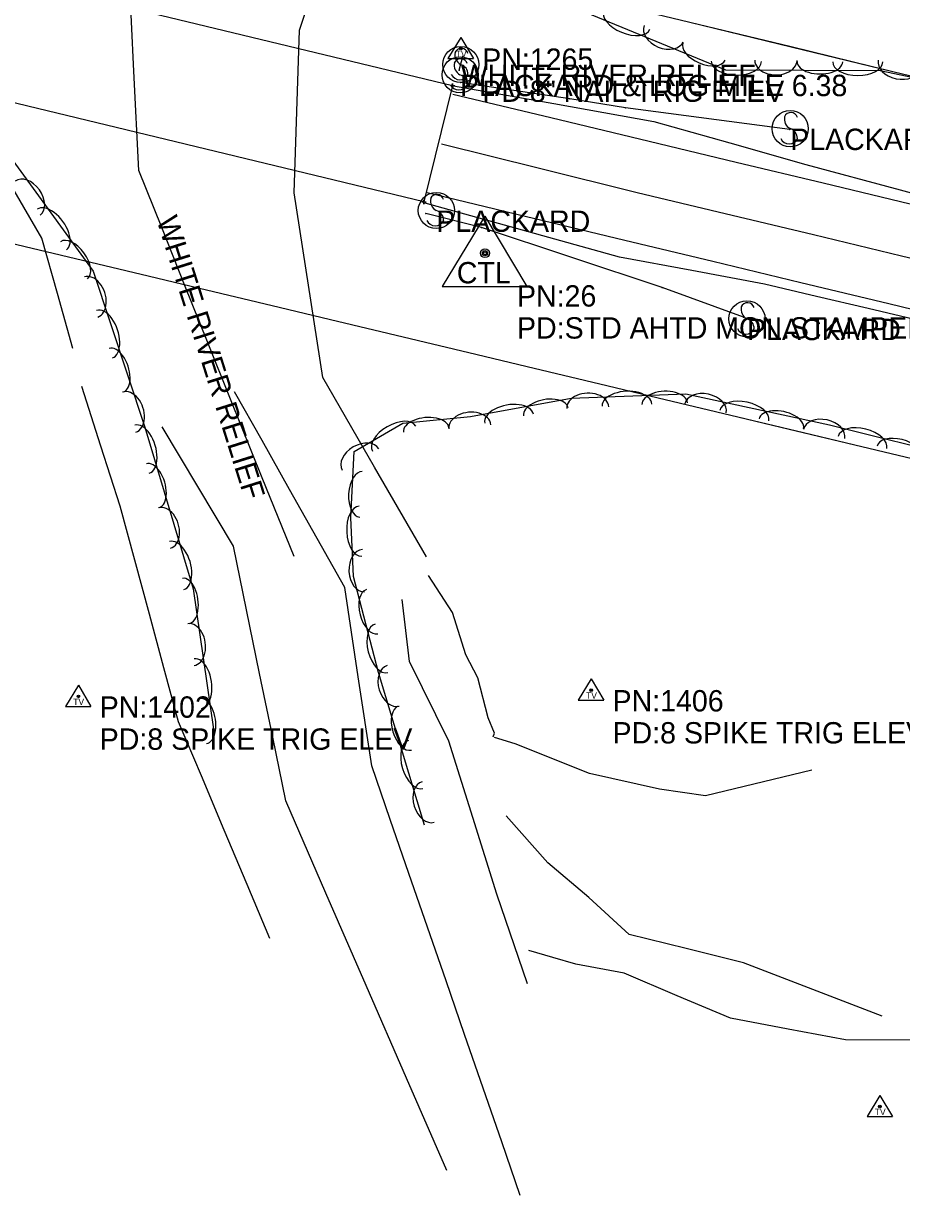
# Model space of a CAD drawing. Extents: x 1441650 to 1491889, y 345904 to 358319.
# Drawn here: x 1474098 to 1474303.6, y 347639.4 to 347913.9 of the extents above; entities that cross this region are included whole.
import ezdxf

# ---------------------------------------------------------------- set-up
doc = ezdxf.new("R2010")
doc.units = 0
for name, color, linetype in [('S_BRIDGE', 7, 'Continuous'), ('S_DITCHLINE', 7, 'Continuous'), ('S_EDGE_PAVEMENT', 7, 'Continuous'), ('S_GUARDRAIL', 7, 'Continuous'), ('S_MSC_PT_SYM', 7, 'Continuous'), ('S_PAVEMENT_CROWN', 7, 'Continuous'), ('S_PRIMARY_CTL', 7, 'Continuous'), ('S_PRIMARY_CTL_ANNOT', 7, 'Continuous'), ('S_RDW_PT_SYM', 7, 'Continuous'), ('S_SECONDARY_CTL', 7, 'Continuous'), ('S_SECONDARY_CTL_ANNOT', 7, 'Continuous'), ('S_SHOULDER', 7, 'Continuous'), ('S_SIGN', 7, 'Continuous'), ('S_SIGN_ANNOT', 7, 'Continuous'), ('S_STR_PT_SYM', 7, 'Continuous'), ('S_STREAM', 7, 'Continuous'), ('S_STREAM_ANNOT', 7, 'Continuous'), ('S_TREE', 7, 'Continuous')]:
    doc.layers.add(name, color=color, linetype=linetype)

msp = doc.modelspace()

# ---------------------------------------------------------------- linework, layer by layer
at = {"layer": 'S_BRIDGE'}
for p, q in [((1473636.44, 348035.22), (1474198.5, 347899.37)), ((1474191.78, 347872.14), (1473629.28, 348008.2)), ((1474198.5, 347899.37), (1474191.78, 347872.14))]:
    msp.add_line(p, q, dxfattribs=at)
at = {"layer": 'S_DITCHLINE'}
for points in [[(1474109.58, 347837.76), (1474105.96, 347850.71), (1474102.34, 347863.65), (1474093.03, 347879.62), (1474083.72, 347895.59), (1474082.17, 347913.9), (1474080.63, 347932.21), (1474080.59, 347947.16), (1474080.55, 347962.11), (1474077.5, 347977.77), (1474074.44, 347993.44)], [(1474161.41, 347789.04), (1474153.93, 347807.49), (1474146.46, 347825.94), (1474141.1, 347839.33), (1474135.75, 347852.73), (1474130.39, 347866.12), (1474125.03, 347879.51), (1474123.89, 347902.75), (1474122.75, 347925.98), (1474116.74, 347939.12), (1474110.72, 347952.25), (1474104.7, 347965.38), (1474098.69, 347978.51)], [(1474192.42, 347788.98), (1474180.25, 347809.98), (1474168.08, 347830.99), (1474164.74, 347852.61), (1474161.41, 347874.23), (1474162.04, 347893.29), (1474162.67, 347912.36), (1474167.46, 347927.01), (1474172.26, 347941.67), (1474157.44, 347953.03), (1474151.76, 347957.38)], [(1474299.06, 347681.42), (1474282.84, 347687.67), (1474266.61, 347693.92), (1474253.22, 347697.24), (1474239.83, 347700.55), (1474230.42, 347709.2), (1474220.82, 347717.31), (1474211.05, 347728.35)], [(1474413.89, 347679.82), (1474399.07, 347678.18), (1474384.7, 347683.01), (1474371.89, 347682.96), (1474359.08, 347682.91), (1474342.74, 347679.33), (1474326.41, 347675.76), (1474308.47, 347675.8), (1474290.54, 347675.83), (1474277.06, 347678.37), (1474263.58, 347680.91), (1474251.11, 347686.17), (1474238.64, 347691.44), (1474227.35, 347693.62), (1474221.98, 347695.11), (1474216.34, 347696.78)]]:
    msp.add_lwpolyline(points, dxfattribs=at)
at = {"layer": 'S_EDGE_PAVEMENT'}
for points in [[(1474198.55, 347897.4), (1474221.54, 347891.88), (1474244.52, 347886.37), (1474264.91, 347881.47), (1474285.29, 347876.58), (1474305.68, 347871.68), (1474326.06, 347866.79), (1474339.42, 347863.55), (1474352.77, 347860.3), (1474366.13, 347857.05), (1474379.49, 347853.81), (1474401.69, 347848.57), (1474423.9, 347843.33), (1474436.59, 347840.2), (1474449.28, 347837.06)], [(1474192.21, 347874.4), (1474215.53, 347868.79), (1474238.85, 347863.18), (1474259.44, 347858.22), (1474280.03, 347853.26), (1474300.62, 347848.3), (1474321.21, 347843.34), (1474334.39, 347840.17), (1474347.57, 347837), (1474360.76, 347833.84), (1474373.94, 347830.67), (1474395.66, 347825.49), (1474417.38, 347820.32), (1474429.76, 347817.33), (1474442.14, 347814.34), (1474455.31, 347811.1)]]:
    msp.add_lwpolyline(points, dxfattribs=at)
at = {"layer": 'S_GUARDRAIL'}
for p, q in [((1474225.96, 347896.31), (1474200.3, 347900.12)), ((1474239.01, 347894.18), (1474225.96, 347896.31)), ((1474277.45, 347889.09), (1474239.01, 347894.18)), ((1474205.27, 347866.15), (1474192.23, 347869.39)), ((1474247.58, 347852.09), (1474205.27, 347866.15)), ((1474266.62, 347845.17), (1474247.58, 347852.09))]:
    msp.add_line(p, q, dxfattribs=at)
at = {"layer": 'S_MSC_PT_SYM'}
for points in [[(1474200.9, 347906.23), (1474200.9, 347906.28), (1474200.9, 347906.23), (1474200.85, 347906.23), (1474200.9, 347906.23), (1474200.9, 347906.18), (1474200.9, 347906.23), (1474200.95, 347906.23)], [(1474200.03, 347902.96), (1474200.03, 347903.01), (1474200.03, 347902.96), (1474199.98, 347902.96), (1474200.03, 347902.96), (1474200.03, 347902.91), (1474200.03, 347902.96), (1474200.08, 347902.96)]]:
    msp.add_lwpolyline(points, dxfattribs=at)
at = {"layer": 'S_PAVEMENT_CROWN'}
msp.add_lwpolyline([(1474195.91, 347885.76), (1474218.83, 347880.06), (1474241.74, 347874.35), (1474262.36, 347869.41), (1474282.99, 347864.47), (1474303.61, 347859.53), (1474324.24, 347854.6), (1474337.31, 347851.5), (1474350.39, 347848.41), (1474363.46, 347845.32), (1474376.53, 347842.22), (1474398.33, 347836.91), (1474420.13, 347831.6), (1474433.13, 347828.63), (1474446.13, 347825.66), (1474459.17, 347822.55)], dxfattribs=at)
at = {"layer": 'S_PRIMARY_CTL'}
for p, q in [((1474206.08, 347868.82), (1474196.04, 347852.31)), ((1474206.08, 347868.82), (1474215.9, 347852.31)), ((1474196.04, 347852.31), (1474215.9, 347852.31))]:
    msp.add_line(p, q, dxfattribs=at)
for radius in [1.04, 0.609, 0.344]:
    msp.add_circle((1474206.08, 347860.12), radius, dxfattribs=at)
at = {"layer": 'S_RDW_PT_SYM'}
for points in [[(1474200.3, 347900.12), (1474200.3, 347900.17), (1474200.3, 347900.12), (1474200.25, 347900.12), (1474200.3, 347900.12), (1474200.3, 347900.07), (1474200.3, 347900.12), (1474200.35, 347900.12)], [(1474225.96, 347896.31), (1474225.96, 347896.36), (1474225.96, 347896.31), (1474225.91, 347896.31), (1474225.96, 347896.31), (1474225.96, 347896.26), (1474225.96, 347896.31), (1474226.01, 347896.31)], [(1474239.01, 347894.18), (1474239.01, 347894.23), (1474239.01, 347894.18), (1474238.96, 347894.18), (1474239.01, 347894.18), (1474239.01, 347894.13), (1474239.01, 347894.18), (1474239.06, 347894.18)], [(1474277.45, 347889.09), (1474277.45, 347889.14), (1474277.45, 347889.09), (1474277.4, 347889.09), (1474277.45, 347889.09), (1474277.45, 347889.04), (1474277.45, 347889.09), (1474277.5, 347889.09)], [(1474192.23, 347869.39), (1474192.23, 347869.44), (1474192.23, 347869.39), (1474192.18, 347869.39), (1474192.23, 347869.39), (1474192.23, 347869.34), (1474192.23, 347869.39), (1474192.28, 347869.39)], [(1474205.27, 347866.15), (1474205.27, 347866.2), (1474205.27, 347866.15), (1474205.22, 347866.15), (1474205.27, 347866.15), (1474205.27, 347866.1), (1474205.27, 347866.15), (1474205.32, 347866.15)], [(1474247.58, 347852.09), (1474247.58, 347852.14), (1474247.58, 347852.09), (1474247.53, 347852.09), (1474247.58, 347852.09), (1474247.58, 347852.04), (1474247.58, 347852.09), (1474247.63, 347852.09)], [(1474266.62, 347845.17), (1474266.62, 347845.22), (1474266.62, 347845.17), (1474266.57, 347845.17), (1474266.62, 347845.17), (1474266.62, 347845.12), (1474266.62, 347845.17), (1474266.67, 347845.17)]]:
    msp.add_lwpolyline(points, dxfattribs=at)
at = {"layer": 'S_SECONDARY_CTL'}
for p, q in [((1474200.43, 347910.68), (1474197.42, 347905.72)), ((1474200.43, 347910.68), (1474203.38, 347905.72)), ((1474197.42, 347905.72), (1474203.38, 347905.72)), ((1474230.95, 347760.39), (1474227.94, 347755.44)), ((1474230.95, 347760.39), (1474233.89, 347755.44)), ((1474110.87, 347758.92), (1474107.86, 347753.96)), ((1474110.87, 347758.92), (1474113.82, 347753.96)), ((1474227.94, 347755.44), (1474233.89, 347755.44)), ((1474107.86, 347753.96), (1474113.82, 347753.96)), ((1474298.56, 347662.86), (1474295.55, 347657.9)), ((1474298.56, 347662.86), (1474301.5, 347657.9)), ((1474295.55, 347657.9), (1474301.5, 347657.9))]:
    msp.add_line(p, q, dxfattribs=at)
for centre, radius in [((1474200.43, 347908.07), 0.311), ((1474200.43, 347908.07), 0.183), ((1474200.43, 347908.07), 0.103), ((1474230.95, 347757.78), 0.311), ((1474230.95, 347757.78), 0.183), ((1474230.95, 347757.78), 0.103), ((1474110.87, 347756.31), 0.311), ((1474110.87, 347756.31), 0.183), ((1474110.87, 347756.31), 0.103), ((1474298.56, 347660.25), 0.311), ((1474298.56, 347660.25), 0.183), ((1474298.56, 347660.25), 0.103)]:
    msp.add_circle(centre, radius, dxfattribs=at)
at = {"layer": 'S_SHOULDER'}
for points in [[(1474198.75, 347899.32), (1474222.2, 347895.15), (1474245.64, 347890.97), (1474263.41, 347885.95), (1474281.18, 347880.92), (1474303.29, 347874.93), (1474325.4, 347868.94), (1474339.15, 347865.67), (1474352.91, 347862.41), (1474366.66, 347859.14), (1474380.41, 347855.88), (1474402.49, 347850.62), (1474424.57, 347845.35), (1474437.15, 347842.25), (1474449.73, 347839.15)], [(1474192.03, 347871.93), (1474214.79, 347865.61), (1474237.54, 347859.29), (1474237.55, 347859.29), (1474254.53, 347856.11), (1474271.51, 347852.93), (1474283.68, 347850.08), (1474295.85, 347847.22), (1474308.02, 347844.36), (1474320.19, 347841.5), (1474333.5, 347838.26), (1474346.8, 347835.02), (1474360.11, 347831.78), (1474373.42, 347828.53), (1474394.98, 347822.82), (1474416.53, 347817.12), (1474429.61, 347814.23), (1474442.69, 347811.35), (1474455.53, 347808.35)]]:
    msp.add_lwpolyline(points, dxfattribs=at)
at = {"layer": 'S_SIGN'}
msp.add_line((1474200.03, 347902.96), (1474200.9, 347906.23), dxfattribs=at)
for centre in [(1474200.42, 347904.32), (1474200.26, 347901.91), (1474277.56, 347889.29), (1474194.7, 347870.12), (1474267.43, 347844.75)]:
    msp.add_circle(centre, 4.24, dxfattribs=at)
for centre, radius, start, end in [((1474200.54, 347906.47), 1.62, 16.5258, 156.8957), ((1474200.38, 347904.07), 1.62, 16.5258, 156.8957), ((1474201.58, 347906.57), 2.55, 167.1196, 241.9813), ((1474201.42, 347904.17), 2.55, 167.1196, 241.9813), ((1474199.72, 347902.04), 2.38, 358.6529, 73.7063), ((1474199.99, 347900.52), 2.17, 204.641, 335.359), ((1474200.16, 347902.92), 2.17, 204.641, 335.359), ((1474199.55, 347899.63), 2.38, 358.6529, 73.7063), ((1474278.73, 347891.55), 2.55, 167.1196, 241.9813), ((1474277.69, 347891.45), 1.62, 16.5258, 156.8957), ((1474276.86, 347887.01), 2.38, 358.6529, 73.7063), ((1474277.3, 347887.89), 2.17, 204.641, 335.359), ((1474195.86, 347872.37), 2.55, 167.1196, 241.9813), ((1474194.82, 347872.27), 1.62, 16.5258, 156.8957), ((1474194, 347867.84), 2.38, 358.6529, 73.7063), ((1474194.44, 347868.72), 2.17, 204.641, 335.359), ((1474268.59, 347847.01), 2.55, 167.1196, 241.9813), ((1474267.56, 347846.91), 1.62, 16.5258, 156.8957), ((1474266.73, 347842.47), 2.38, 358.6529, 73.7063), ((1474267.17, 347843.35), 2.17, 204.641, 335.359)]:
    msp.add_arc(centre, radius, start, end, dxfattribs=at)
at = {"layer": 'S_STR_PT_SYM'}
for points in [[(1474198.5, 347899.37), (1474198.5, 347899.87), (1474198.5, 347899.37), (1474198, 347899.37), (1474198.5, 347899.37), (1474198.5, 347898.87), (1474198.5, 347899.37), (1474199, 347899.37)], [(1474191.78, 347872.14), (1474191.78, 347872.64), (1474191.78, 347872.14), (1474191.28, 347872.14), (1474191.78, 347872.14), (1474191.78, 347871.64), (1474191.78, 347872.14), (1474192.28, 347872.14)]]:
    msp.add_lwpolyline(points, dxfattribs=at)
at = {"layer": 'S_STREAM'}
for points in [[(1474111.64, 347829.01), (1474116.09, 347814.96), (1474120.55, 347800.92), (1474123.98, 347788.3), (1474127.41, 347775.68), (1474130.84, 347763.06), (1474134.27, 347750.45), (1474139.61, 347737.75), (1474144.94, 347725.05), (1474150.28, 347712.35), (1474155.61, 347699.66)], [(1474214.36, 347639.39), (1474210.01, 347651.96), (1474205.66, 347664.54), (1474201.31, 347677.12), (1474196.96, 347689.7), (1474192.61, 347702.28), (1474188.27, 347714.86), (1474183.92, 347727.44), (1474179.57, 347740.02), (1474176.41, 347760.9), (1474173.24, 347781.79), (1474166.79, 347793.27), (1474160.33, 347804.74), (1474153.88, 347816.21), (1474147.42, 347827.68)], [(1474197.12, 347645.27), (1474187.69, 347666.91), (1474178.27, 347688.55), (1474168.85, 347710.19), (1474159.42, 347731.83), (1474156.37, 347746.75), (1474153.31, 347761.67), (1474150.25, 347776.58), (1474147.19, 347791.5), (1474138.84, 347805.47), (1474130.48, 347819.43)], [(1474207.98, 347746.82), (1474208.3, 347747.7), (1474206.81, 347751.27), (1474204.4, 347760.67), (1474201.57, 347766.01), (1474198.51, 347775.99), (1474192.82, 347784.61)], [(1474216.05, 347688.95), (1474208.88, 347709.98), (1474203.26, 347727.91), (1474197.64, 347745.84), (1474188.37, 347764.52), (1474186.73, 347779.03)], [(1474282.62, 347739.03), (1474257.75, 347733.01), (1474246.95, 347734.56), (1474230.52, 347738.24), (1474213.14, 347745.22), (1474208.3, 347746.71)]]:
    msp.add_lwpolyline(points, dxfattribs=at)
at = {"layer": 'S_TREE'}
for points in [[(1474390.78, 347883.11), (1474336.87, 347894.8), (1474298.59, 347902.81), (1474262.51, 347902.96), (1474228.54, 347917), (1474185.11, 347927.81), (1474159.88, 347937.75), (1474141.34, 347960.99), (1474118.11, 347985.67), (1474106.02, 348004.85), (1474102.51, 348029.64), (1474104.27, 348055.96), (1474104.5, 348076.46)], [(1474087.81, 347954.68), (1474111.56, 347948.9), (1474135.32, 347943.13), (1474159.07, 347937.36), (1474182.82, 347931.59), (1474206.57, 347925.81), (1474230.32, 347920.04), (1474254.07, 347914.27), (1474277.82, 347908.5), (1474301.57, 347902.72), (1474325.32, 347896.95), (1474349.07, 347891.18), (1474372.82, 347885.4), (1474396.57, 347879.63), (1474420.32, 347873.86), (1474444.07, 347868.09), (1474467.82, 347862.31)], [(1474087.81, 347954.68), (1474111.56, 347948.9), (1474135.31, 347943.13), (1474159.06, 347937.36), (1474182.81, 347931.59), (1474206.57, 347925.81), (1474230.32, 347920.04), (1474254.07, 347914.27), (1474277.82, 347908.49), (1474301.57, 347902.72), (1474325.32, 347896.95), (1474349.07, 347891.18), (1474372.82, 347885.4), (1474396.57, 347879.63), (1474420.32, 347873.86), (1474444.07, 347868.09), (1474467.82, 347862.31)], [(1474076.31, 347896.31), (1474093.91, 347884.06), (1474114.35, 347855.88), (1474126.44, 347819.4), (1474137.74, 347781.54), (1474142.52, 347748.66)], [(1474094.85, 347862.57), (1474110.2, 347858.9), (1474125.54, 347855.23), (1474140.89, 347851.56), (1474156.23, 347847.89), (1474171.58, 347844.22), (1474186.92, 347840.54), (1474202.27, 347836.87), (1474217.62, 347833.2), (1474232.96, 347829.53), (1474248.31, 347825.86), (1474263.65, 347822.19), (1474279, 347818.52), (1474294.34, 347814.85), (1474309.69, 347811.18), (1474325.03, 347807.5), (1474340.38, 347803.83), (1474355.72, 347800.16), (1474371.07, 347796.49), (1474386.41, 347792.82), (1474401.76, 347789.15), (1474417.1, 347785.48), (1474432.45, 347781.81), (1474447.8, 347778.13)], [(1474094.85, 347862.56), (1474110.19, 347858.88), (1474125.54, 347855.21), (1474140.88, 347851.54), (1474156.23, 347847.87), (1474171.58, 347844.2), (1474186.92, 347840.53), (1474202.27, 347836.86), (1474217.61, 347833.19), (1474232.96, 347829.52), (1474248.3, 347825.85), (1474263.65, 347822.18), (1474278.99, 347818.51), (1474294.34, 347814.83), (1474309.68, 347811.16), (1474325.03, 347807.49), (1474340.37, 347803.82), (1474355.72, 347800.15), (1474371.07, 347796.48), (1474386.41, 347792.81), (1474401.76, 347789.14), (1474417.1, 347785.47), (1474432.45, 347781.8), (1474447.79, 347778.13)], [(1474191.92, 347726.15), (1474181.15, 347761.93), (1474175.31, 347784.41), (1474174.64, 347798.22), (1474175.47, 347813.71), (1474186.88, 347820.34), (1474202.7, 347821.88), (1474226.26, 347826.18), (1474253.15, 347827.19), (1474286.74, 347819.91), (1474318.03, 347812.1), (1474328.7, 347789.19), (1474348.3, 347799.98), (1474446.09, 347779.97)]]:
    msp.add_lwpolyline(points, dxfattribs=at)
for centre, major_axis, ratio, start_param, end_param in [((1474239.29, 347914.84), (5.42, -2.24), 0.549251, 3.141593, 6.283185), ((1474247.95, 347911.55), (4.58, -1.89), 0.684278, 3.141593, 6.283185), ((1474257.37, 347907.37), (4.94, -2.04), 0.539885, 3.141593, 6.283185), ((1474264.95, 347905.07), (5.87, -0.03), 0.549299, 3.142114, 6.283706), ((1474274.21, 347905.29), (4.95, -0.02), 0.684338, 3.142445, 6.284038), ((1474303.03, 347904.31), (4.85, -1.01), 0.684243, 3.141593, 6.283185), ((1474284.51, 347904.99), (5.35, -0.02), 0.539932, 3.142097, 6.28369), ((1474293.38, 347904.95), (5.87, -0.03), 0.549299, 3.142114, 6.283706), ((1474098.99, 347873), (-2.91, 4.01), 0.68529, 3.141877, 6.283469), ((1474104.64, 347865.66), (-3.44, 4.75), 0.550063, 3.141766, 6.283359), ((1474109.84, 347858.48), (-3.14, 4.33), 0.540683, 3.141761, 6.283353), ((1474113.83, 347849.86), (-1.56, 4.7), 0.685186, 3.141693, 6.283286), ((1474116.99, 347841.15), (-1.85, 5.57), 0.549979, 3.141654, 6.283247), ((1474119.78, 347832.74), (-1.68, 5.07), 0.540601, 3.141652, 6.283245), ((1474122.78, 347822.88), (-1.56, 4.7), 0.685186, 3.141693, 6.283286), ((1474220.34, 347822.95), (-5.2, -0.95), 0.547177, 3.141742, 6.283335), ((1474230.15, 347823.95), (-4.93, -0.18), 0.688939, 3.142194, 6.283787), ((1474239.34, 347824.55), (-5.83, -0.22), 0.552992, 3.141958, 6.283551), ((1474248.16, 347824.88), (-5.31, -0.2), 0.543562, 3.141946, 6.283539), ((1474257.72, 347823.76), (-4.84, 1.05), 0.685714, 3.142047, 6.283639), ((1474266.82, 347822.06), (-5.73, 1.24), 0.550403, 3.14187, 6.283462), ((1474202.56, 347819.47), (-4.93, -0.48), 0.685843, 3.141752, 6.283345), ((1474211.72, 347821.37), (-5.7, -1.04), 0.55667, 3.141747, 6.28334), ((1474275.48, 347820.18), (-5.22, 1.13), 0.541017, 3.141861, 6.283454), ((1474125.78, 347814.19), (-1.68, 5.62), 0.549985, 3.141698, 6.283291), ((1474184.81, 347816.68), (-5.08, -2.95), 0.550068, 3.141593, 6.283185), ((1474192.29, 347818.73), (-5.32, -0.52), 0.541119, 3.141687, 6.28328), ((1474285.49, 347817.74), (-4.84, 1.05), 0.685714, 3.142047, 6.283639), ((1474294.47, 347815.79), (-5.69, 1.42), 0.55005, 3.141593, 6.283185), ((1474176.93, 347811.8), (-4.29, -2.49), 0.685296, 3.141593, 6.283185), ((1474303.07, 347813.65), (-5.19, 1.29), 0.54067, 3.141593, 6.283185), ((1474128.32, 347805.69), (-1.53, 5.12), 0.540606, 3.141695, 6.283288), ((1474177.05, 347803.61), (-0.29, -5.34), 0.540572, 3.141593, 6.283185), ((1474131.02, 347795.74), (-1.42, 4.75), 0.685193, 3.141766, 6.283359), ((1474176.92, 347794.98), (0.29, -5.86), 0.549943, 3.141593, 6.283185), ((1474133.92, 347786.95), (-1.68, 5.62), 0.549985, 3.141698, 6.283291), ((1474177.63, 347785.74), (0.24, -4.95), 0.685141, 3.141593, 6.283185), ((1474136.02, 347778.67), (-0.77, 5.29), 0.540631, 3.141805, 6.283398), ((1474179.65, 347776.15), (1.34, -5.17), 0.54056, 3.141593, 6.283185), ((1474137.24, 347768.44), (-0.71, 4.9), 0.685224, 3.141952, 6.283545), ((1474181.88, 347767.57), (1.48, -5.68), 0.549938, 3.141593, 6.283185), ((1474138.83, 347759.32), (-0.84, 5.81), 0.55001, 3.141812, 6.283405), ((1474184.58, 347758.8), (1.43, -4.75), 0.685135, 3.141593, 6.283185), ((1474140.1, 347750.54), (-0.77, 5.29), 0.540631, 3.141805, 6.283398), ((1474187.3, 347748.86), (1.54, -5.12), 0.540561, 3.141593, 6.283185), ((1474189.86, 347740.37), (1.69, -5.62), 0.549939, 3.141593, 6.283185), ((1474192.77, 347731.58), (1.43, -4.75), 0.685135, 3.141593, 6.283185)]:
    msp.add_ellipse(centre, major_axis=major_axis, ratio=ratio, start_param=start_param, end_param=end_param, dxfattribs=at)

# ---------------------------------------------------------------- texts
at = {"layer": 'S_PRIMARY_CTL'}
msp.add_text('CTL', height=5, rotation=360, dxfattribs=at).set_placement((1474199.49, 347853.05))
at = {"layer": 'S_PRIMARY_CTL_ANNOT'}
for s, p in [('PN:26', (1474213.58, 347847.62)), ('PD:STD AHTD MON.STAMPED PN:26 JOB 050264', (1474213.58, 347840.12))]:
    msp.add_text(s, height=5, dxfattribs=at).set_placement(p)
at = {"layer": 'S_SECONDARY_CTL'}
for p in [(1474199.23, 347906.06), (1474229.74, 347755.77), (1474109.66, 347754.3), (1474297.35, 347658.23)]:
    msp.add_text('TV', height=1.5, rotation=360, dxfattribs=at).set_placement(p)
at = {"layer": 'S_SECONDARY_CTL_ANNOT'}
for s, p in [('PN:1265', (1474205.43, 347903.07)), ('PD:8" NAIL TRIG ELEV', (1474205.43, 347895.57)), ('PN:1406', (1474235.95, 347752.78)), ('PN:1402', (1474115.87, 347751.31)), ('PD:8 SPIKE TRIG ELEV', (1474115.87, 347743.81)), ('PD:8 SPIKE TRIG ELEV', (1474235.95, 347745.28))]:
    msp.add_text(s, height=5, dxfattribs=at).set_placement(p)
at = {"layer": 'S_SIGN_ANNOT'}
for s, p in [('WHITE RIVER RELIEF', (1474200.42, 347899.32)), ('PLACKARD & LOG MILE 6.38', (1474200.26, 347896.91)), ('PLACKARD', (1474277.56, 347884.29)), ('PLACKARD', (1474194.7, 347865.12)), ('PLACKARD', (1474267.43, 347839.75))]:
    msp.add_text(s, height=5, dxfattribs=at).set_placement(p)
at = {"layer": 'S_STREAM_ANNOT'}
msp.add_text('WHITE RIVER RELIEF', height=5.0003, rotation=287.4902, dxfattribs=at).set_placement((1474129.14, 347867.9))

doc.saveas('drawing.dxf')
